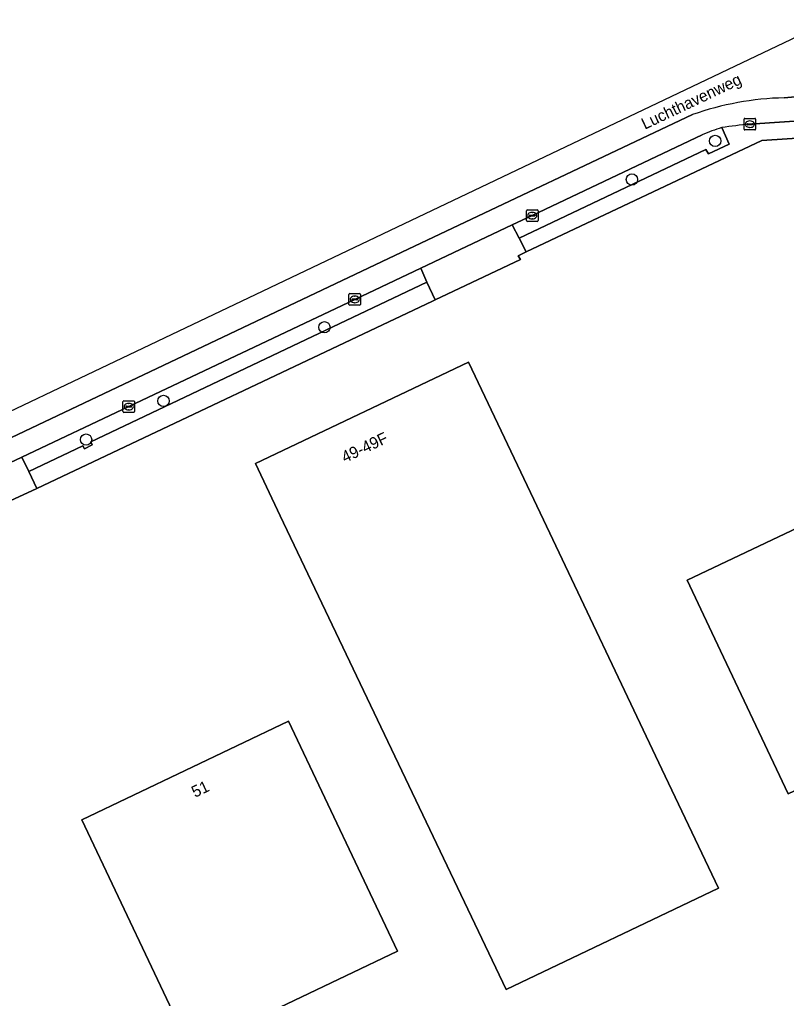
# Model space of a CAD drawing. Extents: x 155018 to 156648, y 383979 to 385733.
# Drawn here: x 155500.8 to 155567.1, y 385543.9 to 385628.6 of the extents above; entities that cross this region are included whole.
import ezdxf

# ---------------------------------------------------------------- set-up
doc = ezdxf.new("R2010")
doc.units = 0
for name, color, linetype in [('IMGEO_Berm_groen', 7, 'Continuous'), ('IMGEO_Boom', 7, 'Continuous'), ('IMGEO_Erf', 7, 'Continuous'), ('IMGEO_Kolk', 7, 'Continuous'), ('IMGEO_Openbare_ruimte_label', 7, 'Continuous'), ('IMGEO_Pand', 7, 'Continuous'), ('IMGEO_Pand_nummerreeks', 7, 'Continuous'), ('IMGEO_Rijbaan_lokaal_gesloten', 7, 'Continuous'), ('IMGEO_Rijbaan_lokaal_open', 7, 'Continuous'), ('IMGEO_Voetpad_open', 7, 'Continuous')]:
    doc.layers.add(name, color=color, linetype=linetype)

msp = doc.modelspace()

# ---------------------------------------------------------------- linework, layer by layer
at = {"layer": 'IMGEO_Berm_groen'}
msp.add_lwpolyline([(155559.847, 385618.598), (155545.148, 385611.603), (155543.415, 385610.816), (155544.014, 385609.661), (155560.16, 385617.321), (155560.377, 385616.929), (155562.19, 385617.781), (155561.537, 385619.212)], dxfattribs=at)
msp.add_lwpolyline([(155536.041, 385605.855), (155535.495, 385607.05), (155529.79, 385604.354), (155510.247, 385595.091), (155501.008, 385590.708), (155501.591, 385589.489), (155506.279, 385591.709), (155506.403, 385591.433), (155507.073, 385591.778), (155506.966, 385592.057)], close=True, dxfattribs=at)
msp.add_arc((155566.668, 385602.455), 17.525, 107.02618, 112.90737, dxfattribs=at)
at = {"layer": 'IMGEO_Boom'}
for centre in [(155560.966, 385618.062), (155553.769, 385614.722), (155527.164, 385601.945), (155513.247, 385595.581), (155506.548, 385592.232)]:
    msp.add_circle(centre, 0.489, dxfattribs=at)
at = {"layer": 'IMGEO_Erf'}
msp.add_lwpolyline([(155581.239, 385619.167), (155564.994, 385618.107), (155544.63, 385608.472), (155543.924, 385608.138), (155544.122, 385607.796), (155536.742, 385604.322), (155536.513, 385604.214), (155502.294, 385588.019), (155500, 385586.933)], dxfattribs=at)
for points in [[(155583.893, 385573.229), (155585.349, 385570.157), (155567.293, 385561.599), (155560.68, 385575.554), (155558.539, 385580.072), (155576.595, 385588.63), (155575.138, 385591.704), (155584.184, 385595.992), (155582.73, 385599.06), (155591.766, 385603.343), (155590.308, 385606.419), (155599.716, 385610.878), (155608.464, 385592.422), (155599.055, 385587.962), (155600.515, 385584.881), (155591.479, 385580.598), (155592.939, 385577.517), (155588.778, 385575.545)], [(155523.351, 385585.641), (155521.203, 385590.172), (155539.627, 385598.942), (155546.125, 385585.292), (155556.366, 385563.734), (155561.253, 385553.445), (155542.879, 385544.699)], [(155515.619, 385539.486), (155506.193, 385559.365), (155524.064, 385567.889), (155533.49, 385548.01)]]:
    msp.add_lwpolyline(points, close=True, dxfattribs=at)
at = {"layer": 'IMGEO_Kolk'}
for p, q in [((155563.464, 385619.08), (155563.464, 385619.932)), ((155563.539, 385620.006), (155564.391, 385620.006)), ((155563.723, 385619.5), (155563.723, 385619.512)), ((155564.161, 385619.463), (155563.763, 385619.463)), ((155563.766, 385619.549), (155564.164, 385619.549)), ((155563.952, 385619.786), (155563.977, 385619.786)), ((155564.207, 385619.512), (155564.207, 385619.5)), ((155564.465, 385619.932), (155564.465, 385619.08)), ((155564.391, 385619.006), (155563.539, 385619.006)), ((155563.975, 385619.226), (155563.95, 385619.226)), ((155544.647, 385611.177), (155544.647, 385612.029)), ((155544.722, 385612.103), (155545.574, 385612.103)), ((155545.135, 385611.883), (155545.16, 385611.883)), ((155545.648, 385612.029), (155545.648, 385611.177)), ((155545.574, 385611.103), (155544.722, 385611.103)), ((155544.906, 385611.597), (155544.906, 385611.609)), ((155545.344, 385611.56), (155544.946, 385611.56)), ((155544.949, 385611.646), (155545.347, 385611.646)), ((155545.158, 385611.323), (155545.133, 385611.323)), ((155545.39, 385611.609), (155545.39, 385611.597)), ((155529.289, 385603.928), (155529.289, 385604.78)), ((155529.364, 385604.854), (155530.216, 385604.854)), ((155529.548, 385604.348), (155529.548, 385604.36)), ((155529.986, 385604.311), (155529.588, 385604.311)), ((155529.591, 385604.397), (155529.989, 385604.397)), ((155529.777, 385604.634), (155529.802, 385604.634)), ((155530.032, 385604.36), (155530.032, 385604.348)), ((155530.29, 385604.78), (155530.29, 385603.928)), ((155530.216, 385603.854), (155529.364, 385603.854)), ((155529.8, 385604.074), (155529.775, 385604.074)), ((155509.746, 385594.665), (155509.746, 385595.517)), ((155509.821, 385595.591), (155510.673, 385595.591)), ((155510.005, 385595.085), (155510.005, 385595.097)), ((155510.443, 385595.048), (155510.045, 385595.048)), ((155510.048, 385595.134), (155510.446, 385595.134)), ((155510.257, 385594.811), (155510.232, 385594.811)), ((155510.234, 385595.371), (155510.259, 385595.371)), ((155510.489, 385595.097), (155510.489, 385595.085)), ((155510.747, 385595.517), (155510.747, 385594.665)), ((155510.673, 385594.591), (155509.821, 385594.591))]:
    msp.add_line(p, q, dxfattribs=at)
for points in [[(155563.464, 385619.08), (155563.464, 385619.932)], [(155563.539, 385620.006), (155564.391, 385620.006)], [(155564.465, 385619.932), (155564.465, 385619.08)], [(155564.391, 385619.006), (155563.539, 385619.006)], [(155544.647, 385611.177), (155544.647, 385612.029)], [(155544.722, 385612.103), (155545.574, 385612.103)], [(155545.648, 385612.029), (155545.648, 385611.177)], [(155545.574, 385611.103), (155544.722, 385611.103)], [(155529.289, 385603.928), (155529.289, 385604.78)], [(155529.364, 385604.854), (155530.216, 385604.854)], [(155530.29, 385604.78), (155530.29, 385603.928)], [(155530.216, 385603.854), (155529.364, 385603.854)], [(155509.746, 385594.665), (155509.746, 385595.517)], [(155509.821, 385595.591), (155510.673, 385595.591)], [(155510.747, 385595.517), (155510.747, 385594.665)], [(155510.673, 385594.591), (155509.821, 385594.591)]]:
    msp.add_lwpolyline(points, dxfattribs=at)
for centre, radius, start, end in [((155563.541, 385619.93), 0.0765, 91.55205, 178.44795), ((155563.541, 385619.93), 0.0765, 91.55205, 178.44795), ((155563.763, 385619.509), 0.0403, 85.87752, 175.75265), ((155563.76, 385619.499), 0.0366, 178.93798, 274.71019), ((155564.164, 385619.506), 0.043, 264.86636, 352.45326), ((155564.168, 385619.511), 0.0386, 1.73085, 96.63898), ((155564.389, 385619.93), 0.0765, 1.55205, 88.44795), ((155564.389, 385619.93), 0.0765, 1.55205, 88.44795), ((155563.541, 385619.082), 0.0765, 181.55205, 268.44795), ((155563.541, 385619.082), 0.0765, 181.55205, 268.44795), ((155564.389, 385619.082), 0.0765, 271.55205, 358.44795), ((155564.389, 385619.082), 0.0765, 271.55205, 358.44795), ((155544.724, 385612.027), 0.0765, 91.55205, 178.44795), ((155544.724, 385612.027), 0.0765, 91.55205, 178.44795), ((155545.572, 385612.027), 0.0765, 1.55205, 88.44795), ((155545.572, 385612.027), 0.0765, 1.55205, 88.44795), ((155544.724, 385611.179), 0.0765, 181.55205, 268.44795), ((155544.724, 385611.179), 0.0765, 181.55205, 268.44795), ((155544.946, 385611.606), 0.0403, 85.87752, 175.75265), ((155544.943, 385611.596), 0.0366, 178.93798, 274.71019), ((155545.347, 385611.603), 0.043, 264.86636, 352.45326), ((155545.351, 385611.608), 0.0386, 1.73085, 96.63898), ((155545.572, 385611.179), 0.0765, 271.55205, 358.44795), ((155545.572, 385611.179), 0.0765, 271.55205, 358.44795), ((155529.366, 385604.778), 0.0765, 91.55205, 178.44795), ((155529.366, 385604.778), 0.0765, 91.55205, 178.44795), ((155529.588, 385604.357), 0.0403, 85.87752, 175.75265), ((155529.585, 385604.347), 0.0366, 178.93798, 274.71019), ((155529.989, 385604.354), 0.043, 264.86636, 352.45326), ((155529.993, 385604.359), 0.0386, 1.73085, 96.63898), ((155530.214, 385604.778), 0.0765, 1.55205, 88.44795), ((155530.214, 385604.778), 0.0765, 1.55205, 88.44795), ((155529.366, 385603.93), 0.0765, 181.55205, 268.44795), ((155529.366, 385603.93), 0.0765, 181.55205, 268.44795), ((155530.214, 385603.93), 0.0765, 271.55205, 358.44795), ((155530.214, 385603.93), 0.0765, 271.55205, 358.44795), ((155509.823, 385595.515), 0.0765, 91.55205, 178.44795), ((155509.823, 385595.515), 0.0765, 91.55205, 178.44795), ((155510.045, 385595.094), 0.0403, 85.87752, 175.75265), ((155510.042, 385595.084), 0.0366, 178.93798, 274.71019), ((155510.446, 385595.091), 0.043, 264.86636, 352.45326), ((155510.45, 385595.096), 0.0386, 1.73085, 96.63898), ((155510.671, 385595.515), 0.0765, 1.55205, 88.44795), ((155510.671, 385595.515), 0.0765, 1.55205, 88.44795), ((155509.823, 385594.667), 0.0765, 181.55205, 268.44795), ((155509.823, 385594.667), 0.0765, 181.55205, 268.44795), ((155510.671, 385594.667), 0.0765, 271.55205, 358.44795), ((155510.671, 385594.667), 0.0765, 271.55205, 358.44795)]:
    msp.add_arc(centre, radius, start, end, dxfattribs=at)
for centre, major_axis, ratio, start_param, end_param in [((155563.951, 385619.506), (-0.387, 0.002), 0.722429, 4.712389, 7.853982), ((155563.976, 385619.506), (-0.39, 0.002), 0.717154, 1.570796, 4.712389), ((155545.134, 385611.603), (-0.387, 0.002), 0.722429, 4.712389, 7.853982), ((155545.159, 385611.603), (-0.39, 0.002), 0.717154, 1.570796, 4.712389), ((155529.776, 385604.354), (-0.387, 0.002), 0.722429, 4.712389, 7.853982), ((155529.801, 385604.354), (-0.39, 0.002), 0.717154, 1.570796, 4.712389), ((155510.233, 385595.091), (-0.387, 0.002), 0.722429, 4.712389, 7.853982), ((155510.258, 385595.091), (-0.39, 0.002), 0.717154, 1.570796, 4.712389)]:
    msp.add_ellipse(centre, major_axis=major_axis, ratio=ratio, start_param=start_param, end_param=end_param, dxfattribs=at)
at = {"layer": 'IMGEO_Pand'}
for points in [[(155539.627, 385598.942), (155521.203, 385590.172), (155523.351, 385585.641), (155542.879, 385544.699), (155561.253, 385553.445), (155556.366, 385563.734), (155546.125, 385585.292)], [(155576.595, 385588.63), (155558.539, 385580.072), (155560.68, 385575.554), (155567.293, 385561.599), (155585.349, 385570.157), (155583.893, 385573.229)], [(155524.064, 385567.889), (155506.193, 385559.365), (155515.619, 385539.486), (155533.49, 385548.01)]]:
    msp.add_lwpolyline(points, close=True, dxfattribs=at)
at = {"layer": 'IMGEO_Rijbaan_lokaal_gesloten'}
for points in [[(155571.16, 385628.551), (155434.108, 385563.323), (155386.165, 385496.571), (155415.328, 385322.488), (155407.859, 385312.922)], [(155563.965, 385619.506), (155569.543, 385619.869), (155569.431, 385622.012), (155566.949, 385621.783)], [(155566.949, 385621.783), (155569.431, 385622.012), (155569.262, 385622.022)], [(155559.011, 385620.331), (155534.426, 385608.693), (155451.433, 385569.345), (155443.207, 385565.404), (155442.24, 385564.981)], [(155442.24, 385564.981), (155443.207, 385565.404), (155451.433, 385569.345), (155534.426, 385608.693), (155559.011, 385620.331)], [(155442.028, 385562.765), (155443.846, 385563.598), (155452.179, 385567.565), (155458.522, 385570.59), (155462.832, 385572.609), (155489.987, 385585.516), (155491.092, 385586.04), (155501.008, 385590.708), (155510.247, 385595.091), (155529.79, 385604.354), (155535.495, 385607.05), (155543.415, 385610.816), (155545.148, 385611.603), (155559.847, 385618.598)]]:
    msp.add_lwpolyline(points, dxfattribs=at)
for centre, radius, start, end in [((155567.459, 385596.573), 25.215, 91.15783, 109.5738), ((155567.459, 385596.573), 25.215, 91.15783, 109.5738), ((155568.396, 385572.742), 46.974, 95.41243, 98.39593), ((155566.668, 385602.455), 17.525, 107.02618, 112.90737)]:
    msp.add_arc(centre, radius, start, end, dxfattribs=at)
at = {"layer": 'IMGEO_Rijbaan_lokaal_open'}
for points in [[(155544.63, 385608.472), (155544.014, 385609.661), (155543.415, 385610.816), (155535.495, 385607.05), (155536.041, 385605.855), (155536.742, 385604.322), (155544.122, 385607.796), (155543.924, 385608.138)], [(155500, 385586.933), (155502.294, 385588.019), (155501.591, 385589.489), (155501.008, 385590.708), (155491.092, 385586.04), (155491.692, 385584.822), (155492.167, 385585.046), (155493.9, 385583.993), (155498.671, 385586.304)]]:
    msp.add_lwpolyline(points, close=True, dxfattribs=at)
at = {"layer": 'IMGEO_Voetpad_open'}
for points in [[(155581.061, 385620.617), (155569.543, 385619.869), (155563.965, 385619.506)], [(155561.537, 385619.212), (155562.19, 385617.781), (155560.377, 385616.929), (155560.16, 385617.321), (155544.014, 385609.661), (155544.63, 385608.472), (155564.994, 385618.107), (155581.239, 385619.167)]]:
    msp.add_lwpolyline(points, dxfattribs=at)
msp.add_lwpolyline([(155536.513, 385604.214), (155536.742, 385604.322), (155536.041, 385605.855), (155506.966, 385592.057), (155507.073, 385591.778), (155506.403, 385591.433), (155506.279, 385591.709), (155501.591, 385589.489), (155502.294, 385588.019)], close=True, dxfattribs=at)
msp.add_arc((155568.396, 385572.742), 46.974, 95.41243, 98.39593, dxfattribs=at)

# ---------------------------------------------------------------- texts
at = {"layer": 'IMGEO_Openbare_ruimte_label'}
msp.add_text('Luchthavenweg', height=1, rotation=25.33528, dxfattribs=at).set_placement((155554.882, 385619.022))
at = {"layer": 'IMGEO_Pand_nummerreeks'}
for s, rotation, p in [('49-49F', 25.45651, (155528.939, 385590.205)), ('51', 25.50235, (155515.968, 385561.258))]:
    msp.add_text(s, height=1, rotation=rotation, dxfattribs=at).set_placement(p)

doc.saveas('drawing.dxf')
